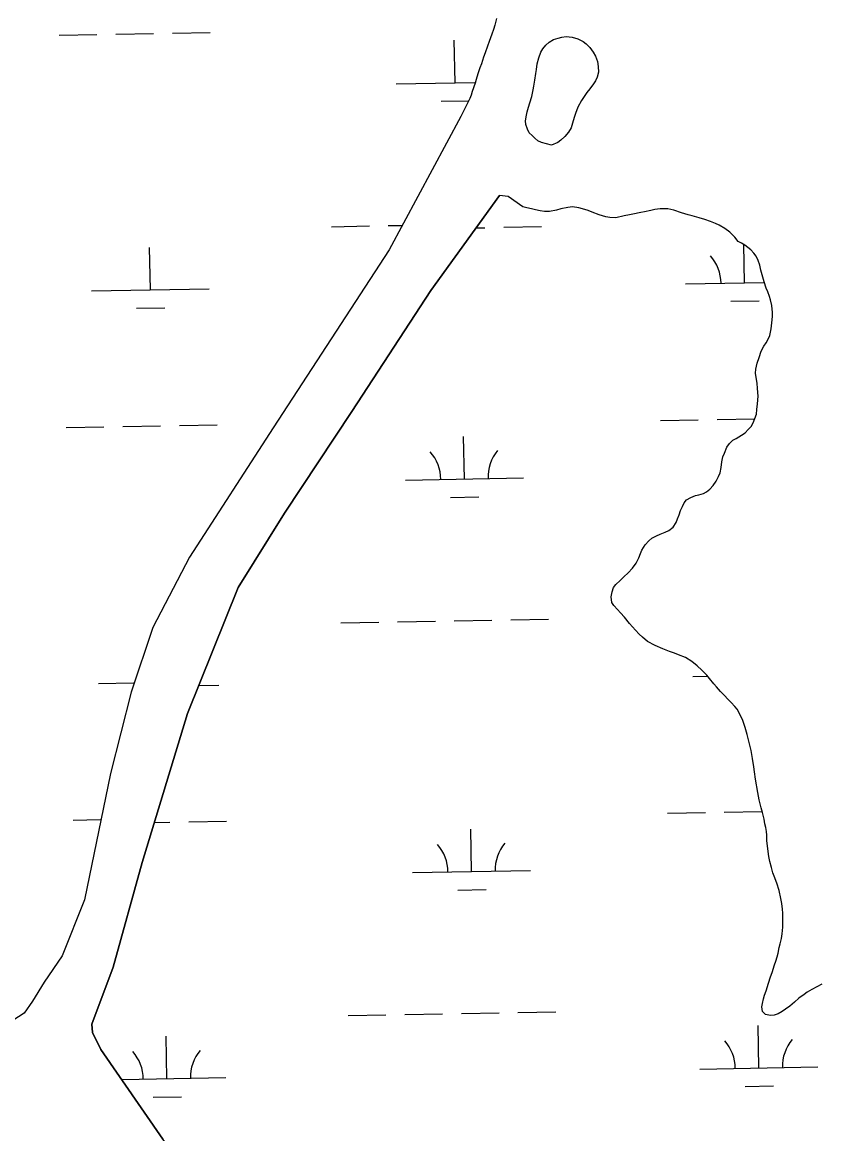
# Model space of a CAD drawing. Extents: x 3925854 to 3964121, y 224593 to 250589.
# Drawn here: x 3933307 to 3933983, y 233066 to 234008 of the extents above; entities that cross this region are included whole.
import ezdxf

# ---------------------------------------------------------------- set-up
doc = ezdxf.new("R2010")
doc.units = 0
doc.layers.add('V-TOPO-SHOR', color=7, linetype='Continuous')
doc.layers.add('V-WETL-SWMP', color=7, linetype='Continuous')

msp = doc.modelspace()

# ---------------------------------------------------------------- linework, layer by layer
at = {"layer": 'V-TOPO-SHOR'}
for points in [[(3933678.565, 233928.01), (3933617.85, 233815.114), (3933519.536, 233664.087), (3933448.665, 233554.678), (3933417.693, 233494.912), (3933399.208, 233440.38), (3933381.8, 233371.462), (3933359.673, 233264.409), (3933340.651, 233216.84), (3933325.553, 233194.392), (3933315.5, 233178.498), (3933308.637, 233168.211), (3933298.946, 233162.073)], [(3933795.803, 232409.435), (3933737.629, 232538.512), (3933708.871, 232598.508), (3933667.377, 232659.393), (3933587.351, 232809.057), (3933554.612, 232876.534), (3933550.248, 232894.604), (3933528.017, 232933.856), (3933518.211, 232938.863), (3933425.924, 233061.465), (3933373.589, 233137.566), (3933366.476, 233151.89), (3933365.94, 233158.851), (3933384.022, 233207.342), (3933408.661, 233295.84), (3933446.848, 233422.099), (3933489.879, 233528.9), (3933529.178, 233592.005), (3933586.354, 233678.05), (3933653.117, 233780.45), (3933711.317, 233861.018)]]:
    msp.add_lwpolyline(points, dxfattribs=at)
at = {"layer": 'V-WETL-SWMP'}
for p, q in [((3933338.183, 233996.948), (3933370.175, 233997.529)), ((3933386.172, 233997.82), (3933418.164, 233998.402)), ((3933434.161, 233998.693), (3933466.153, 233999.275)), ((3933673.783, 233956.623), (3933673.137, 233992.609)), ((3933623.794, 233955.714), (3933690.535, 233956.927)), ((3933662.062, 233940.979), (3933684.805, 233941.393)), ((3933711.316, 233861.019), (3933653.117, 233780.45)), ((3933718.855, 233860.298), (3933711.316, 233861.019)), ((3933731.239, 233851.568), (3933718.855, 233860.298)), ((3933734.662, 233850.672), (3933731.239, 233851.568)), ((3933738.551, 233849.781), (3933734.662, 233850.672)), ((3933741.973, 233849.04), (3933738.551, 233849.781)), ((3933745.862, 233848.149), (3933741.973, 233849.04)), ((3933749.594, 233847.411), (3933745.862, 233848.149)), ((3933753.783, 233847.609), (3933749.594, 233847.411)), ((3933759.668, 233848.755), (3933753.783, 233847.609)), ((3933763.537, 233849.881), (3933759.668, 233848.755)), ((3933769.422, 233851.028), (3933763.537, 233849.881)), ((3933773.454, 233851.38), (3933769.422, 233851.028)), ((3933778.583, 233850.656), (3933773.454, 233851.38)), ((3933781.694, 233849.912), (3933778.583, 233850.656)), ((3933786.521, 233848.409), (3933781.694, 233849.912)), ((3933790.106, 233846.894), (3933786.521, 233848.409)), ((3933796.025, 233844.782), (3933790.106, 233846.894)), ((3933801.63, 233842.977), (3933796.025, 233844.782)), ((3933821.634, 233844.579), (3933816.986, 233843.755)), ((3933824.576, 233845.229), (3933821.634, 233844.579)), ((3933831.236, 233846.539), (3933824.576, 233845.229)), ((3933834.488, 233847.193), (3933831.236, 233846.539)), ((3933839.597, 233848.487), (3933834.488, 233847.193)), ((3933843.004, 233849.143), (3933839.597, 233848.487)), ((3933847.653, 233849.811), (3933843.004, 233849.143)), ((3933850.758, 233849.688), (3933847.653, 233849.811)), ((3933854.015, 233849.876), (3933850.758, 233849.688)), ((3933859.306, 233848.534), (3933854.015, 233849.876)), ((3933865.846, 233846.428), (3933859.306, 233848.534)), ((3933871.296, 233844.621), (3933865.846, 233846.428)), ((3933874.719, 233843.725), (3933871.296, 233844.621)), ((3933569.117, 233834.655), (3933601.11, 233835.237)), ((3933617.106, 233835.527), (3933628.349, 233835.732)), ((3933714.999, 233834.11), (3933746.994, 233834.692)), ((3933805.05, 233842.391), (3933801.63, 233842.977)), ((3933810.018, 233842.287), (3933805.05, 233842.391)), ((3933816.986, 233843.755), (3933810.018, 233842.287)), ((3933880.789, 233842.08), (3933874.719, 233843.725)), ((3933885.458, 233840.731), (3933880.789, 233842.08)), ((3933890.286, 233839.073), (3933885.458, 233840.731)), ((3933894.649, 233837.411), (3933890.286, 233839.073)), ((3933897.613, 233835.889), (3933894.649, 233837.411)), ((3933902.454, 233832.99), (3933897.613, 233835.889)), ((3933691.57, 233833.684), (3933699.002, 233833.819)), ((3933906.831, 233829.931), (3933902.454, 233832.99)), ((3933910.908, 233825.782), (3933906.831, 233829.931)), ((3933913.74, 233822.087), (3933910.908, 233825.782)), ((3933415.471, 233781.122), (3933414.825, 233817.108)), ((3933916.547, 233820.719), (3933913.74, 233822.087)), ((3933919.515, 233818.887), (3933916.547, 233820.719)), ((3933919.204, 233787.073), (3933918.615, 233819.442)), ((3933922.016, 233817.05), (3933919.515, 233818.887)), ((3933924.522, 233814.903), (3933922.016, 233817.05)), ((3933927.031, 233812.29), (3933924.522, 233814.903)), ((3933929.076, 233809.673), (3933927.031, 233812.29)), ((3933930.821, 233805.966), (3933929.076, 233809.673)), ((3933932.104, 233801.944), (3933930.821, 233805.966)), ((3933933.077, 233797.764), (3933932.104, 233801.944)), ((3933935.662, 233787.858), (3933933.077, 233797.764)), ((3933937.423, 233782.599), (3933935.662, 233787.858)), ((3933365.482, 233780.213), (3933465.459, 233782.031)), ((3933653.117, 233780.45), (3933586.354, 233678.051)), ((3933869.212, 233786.164), (3933935.824, 233787.375)), ((3933938.851, 233779.51), (3933937.423, 233782.599)), ((3933940.289, 233775.489), (3933938.851, 233779.51)), ((3933907.487, 233771.426), (3933931.483, 233771.862)), ((3933941.095, 233772.549), (3933940.289, 233775.489)), ((3933942.231, 233767.749), (3933941.095, 233772.549)), ((3933403.75, 233765.479), (3933427.745, 233765.915)), ((3933942.757, 233761.857), (3933942.231, 233767.749)), ((3933942.792, 233758.444), (3933942.757, 233761.857)), ((3933941.81, 233748.191), (3933942.378, 233753.318)), ((3933942.378, 233753.318), (3933942.792, 233758.444)), ((3933939.261, 233739.474), (3933940.626, 233742.591)), ((3933940.626, 233742.591), (3933941.81, 233748.191)), ((3933933.314, 233729.17), (3933935.597, 233733.539)), ((3933935.597, 233733.539), (3933937.586, 233736.353)), ((3933937.586, 233736.353), (3933939.261, 233739.474)), ((3933930.003, 233719.048), (3933931.661, 233723.876)), ((3933931.661, 233723.876), (3933933.314, 233729.17)), ((3933928.537, 233710.653), (3933928.814, 233713.915)), ((3933928.814, 233713.915), (3933930.003, 233719.048)), ((3933928.886, 233706.932), (3933928.537, 233710.653)), ((3933929.866, 233702.131), (3933928.886, 233706.932)), ((3933930.222, 233697.634), (3933929.866, 233702.131)), ((3933930.599, 233691.119), (3933930.222, 233697.634)), ((3933929.631, 233679.625), (3933930.047, 233684.44)), ((3933930.047, 233684.44), (3933930.599, 233691.119)), ((3933586.354, 233678.051), (3933529.177, 233592.005)), ((3933928, 233672.159), (3933929.205, 233675.741)), ((3933929.205, 233675.741), (3933929.631, 233679.625)), ((3933392.139, 233665.272), (3933424.132, 233665.854)), ((3933440.128, 233666.144), (3933472.121, 233666.726)), ((3933847.907, 233670.325), (3933879.901, 233670.907)), ((3933895.899, 233671.198), (3933927.846, 233671.779)), ((3933922.353, 233662.789), (3933924.656, 233665.296)), ((3933924.656, 233665.296), (3933926.486, 233668.419)), ((3933926.486, 233668.419), (3933928, 233672.159)), ((3933344.15, 233664.399), (3933376.143, 233664.981)), ((3933681.714, 233620.865), (3933681.06, 233656.86)), ((3933912.188, 233655.236), (3933916.506, 233657.918)), ((3933916.506, 233657.918), (3933919.587, 233660.123)), ((3933919.587, 233660.123), (3933922.353, 233662.789)), ((3933902.073, 233642.717), (3933904.195, 233647.705)), ((3933904.195, 233647.705), (3933906.334, 233650.986)), ((3933906.334, 233650.986), (3933909.1, 233653.652)), ((3933909.1, 233653.652), (3933912.188, 233655.236)), ((3933899.82, 233635.4), (3933900.863, 233639.601)), ((3933900.863, 233639.601), (3933902.073, 233642.717)), ((3933898.364, 233626.073), (3933899.247, 233630.738)), ((3933899.247, 233630.738), (3933899.82, 233635.4)), ((3933631.723, 233619.956), (3933731.706, 233621.774)), ((3933892.576, 233615.305), (3933895.023, 233618.9)), ((3933895.023, 233618.9), (3933897.152, 233623.112)), ((3933897.152, 233623.112), (3933898.364, 233626.073)), ((3933880.395, 233607.576), (3933884.263, 233608.702)), ((3933884.263, 233608.702), (3933887.042, 233610.127)), ((3933887.042, 233610.127), (3933889.815, 233612.173)), ((3933889.815, 233612.173), (3933892.576, 233615.305)), ((3933669.997, 233605.219), (3933693.993, 233605.655)), ((3933866.529, 233597.657), (3933867.895, 233600.62)), ((3933867.895, 233600.62), (3933869.886, 233603.278)), ((3933869.886, 233603.278), (3933873.746, 233605.18)), ((3933873.746, 233605.18), (3933877.455, 233606.77)), ((3933877.455, 233606.77), (3933880.395, 233607.576)), ((3933529.177, 233592.005), (3933489.879, 233528.901)), ((3933862.446, 233587.217), (3933863.652, 233590.644)), ((3933863.652, 233590.644), (3933865.012, 233594.227)), ((3933865.012, 233594.227), (3933866.529, 233597.657)), ((3933858.638, 233580.194), (3933861.237, 233583.946)), ((3933861.237, 233583.946), (3933862.446, 233587.217)), ((3933837.961, 233568.498), (3933840.575, 233570.853)), ((3933840.575, 233570.853), (3933844.436, 233572.755)), ((3933844.436, 233572.755), (3933847.525, 233574.183)), ((3933847.525, 233574.183), (3933852.009, 233575.781)), ((3933852.009, 233575.781), (3933855.097, 233577.365)), ((3933855.097, 233577.365), (3933858.638, 233580.194)), ((3933832.144, 233560.679), (3933834.892, 233565.053)), ((3933834.892, 233565.053), (3933837.961, 233568.498)), ((3933827.291, 233549.61), (3933829.419, 233553.978)), ((3933829.419, 233553.978), (3933830.932, 233557.718)), ((3933830.932, 233557.718), (3933832.144, 233560.679)), ((3933820.392, 233541.315), (3933824.23, 233545.389)), ((3933824.23, 233545.389), (3933827.291, 233549.61)), ((3933809.938, 233531.585), (3933813.629, 233534.882)), ((3933813.629, 233534.882), (3933816.858, 233537.864)), ((3933816.858, 233537.864), (3933820.392, 233541.315)), ((3933489.879, 233528.901), (3933446.849, 233422.1)), ((3933806.167, 233520.994), (3933807.055, 233525.193)), ((3933807.055, 233525.193), (3933807.948, 233528.927)), ((3933807.948, 233528.927), (3933809.938, 233531.585)), ((3933806.526, 233516.186), (3933806.167, 233520.994)), ((3933808.26, 233513.566), (3933806.526, 233516.186)), ((3933811.554, 233510.185), (3933808.26, 233513.566)), ((3933813.909, 233507.571), (3933811.554, 233510.185)), ((3933817.516, 233503.883), (3933813.909, 233507.571)), ((3933577.071, 233498.872), (3933609.066, 233499.454)), ((3933625.063, 233499.745), (3933657.058, 233500.326)), ((3933673.055, 233500.617), (3933705.05, 233501.199)), ((3933721.047, 233501.49), (3933753.042, 233502.072)), ((3933821.761, 233498.495), (3933817.516, 233503.883)), ((3933826.632, 233492.647), (3933821.761, 233498.495)), ((3933829.926, 233489.267), (3933826.632, 233492.647)), ((3933832.589, 233486.811), (3933829.926, 233489.267)), ((3933836.817, 233483.129), (3933832.589, 233486.811)), ((3933843.37, 233479.782), (3933836.817, 233483.129)), ((3933849.762, 233476.899), (3933843.37, 233479.782)), ((3933855.683, 233474.631), (3933849.762, 233476.899)), ((3933859.887, 233473.278), (3933855.683, 233474.631)), ((3933863.315, 233471.916), (3933859.887, 233473.278)), ((3933869.236, 233469.649), (3933863.315, 233471.916)), ((3933874.393, 233466.132), (3933869.236, 233469.649)), ((3933879.087, 233462.455), (3933874.393, 233466.132)), ((3933883.004, 233458.771), (3933879.087, 233462.455)), ((3933887.082, 233454.622), (3933883.004, 233458.771)), ((3933875.26, 233453.543), (3933887.813, 233453.772)), ((3933889.595, 233451.699), (3933887.082, 233454.622)), ((3933893.053, 233447.389), (3933889.595, 233451.699)), ((3933371.45, 233447.664), (3933401.278, 233448.207)), ((3933456.449, 233445.928), (3933473.419, 233446.237)), ((3933895.408, 233444.775), (3933893.053, 233447.389)), ((3933898.863, 233440.775), (3933895.408, 233444.775)), ((3933902.157, 233437.395), (3933898.863, 233440.775)), ((3933904.982, 233434.32), (3933902.157, 233437.395)), ((3933907.959, 233431.557), (3933904.982, 233434.32)), ((3933910.942, 233428.173), (3933907.959, 233431.557)), ((3933446.849, 233422.1), (3933408.662, 233295.84)), ((3933912.83, 233425.709), (3933910.942, 233428.173)), ((3933915.2, 233421.543), (3933912.83, 233425.709)), ((3933917.739, 233416.137), (3933915.2, 233421.543)), ((3933919.816, 233410.261), (3933917.739, 233416.137)), ((3933921.428, 233404.38), (3933919.816, 233410.261)), ((3933922.882, 233398.808), (3933921.428, 233404.38)), ((3933923.539, 233395.245), (3933922.882, 233398.808)), ((3933924.827, 233390.758), (3933923.539, 233395.245)), ((3933925.983, 233383.941), (3933924.827, 233390.758)), ((3933926.986, 233376.967), (3933925.983, 233383.941)), ((3933927.496, 233372.627), (3933926.986, 233376.967)), ((3933928.335, 233366.428), (3933927.496, 233372.627)), ((3933930.311, 233355.274), (3933928.335, 233366.428)), ((3933931.463, 233348.923), (3933930.311, 233355.274)), ((3933933.24, 233342.112), (3933931.463, 233348.923)), ((3933853.955, 233337.705), (3933885.95, 233338.287)), ((3933901.947, 233338.578), (3933933.942, 233339.159)), ((3933934.366, 233338.244), (3933933.24, 233342.112)), ((3933935.664, 233332.67), (3933934.366, 233338.244)), ((3933350.118, 233331.851), (3933373.168, 233332.27)), ((3933418.932, 233329.795), (3933432.117, 233330.035)), ((3933448.114, 233330.326), (3933480.109, 233330.907)), ((3933936.481, 233328.644), (3933935.664, 233332.67)), ((3933937.132, 233325.702), (3933936.481, 233328.644)), ((3933687.763, 233288.245), (3933687.108, 233324.239)), ((3933937.633, 233322.292), (3933937.132, 233325.702)), ((3933937.976, 233319.037), (3933937.633, 233322.292)), ((3933938.178, 233314.538), (3933937.976, 233319.037)), ((3933938.87, 233307.562), (3933938.178, 233314.538)), ((3933939.869, 233300.898), (3933938.87, 233307.562)), ((3933940.688, 233296.716), (3933939.869, 233300.898)), ((3933408.662, 233295.84), (3933384.022, 233207.341)), ((3933637.771, 233287.336), (3933737.754, 233289.154)), ((3933941.982, 233291.608), (3933940.688, 233296.716)), ((3933943.113, 233287.274), (3933941.982, 233291.608)), ((3933944.229, 233284.337), (3933943.113, 233287.274)), ((3933946.619, 233278.309), (3933944.229, 233284.337)), ((3933676.045, 233272.599), (3933700.041, 233273.035)), ((3933948.544, 233272.121), (3933946.619, 233278.309)), ((3933950.009, 233265.462), (3933948.544, 233272.121)), ((3933950.829, 233261.125), (3933950.009, 233265.462)), ((3933951.343, 233256.475), (3933950.829, 233261.125)), ((3933951.688, 233253.064), (3933951.343, 233256.475)), ((3933951.759, 233246.081), (3933951.688, 233253.064)), ((3933951.655, 233241.114), (3933951.759, 233246.081)), ((3933950.355, 233231.633), (3933950.938, 233235.364)), ((3933950.938, 233235.364), (3933951.655, 233241.114)), ((3933947.534, 233219.189), (3933948.573, 233223.855)), ((3933948.573, 233223.855), (3933949.315, 233227.122)), ((3933949.315, 233227.122), (3933950.355, 233231.633)), ((3933945.588, 233212.185), (3933946.79, 233216.077)), ((3933946.79, 233216.077), (3933947.534, 233219.189)), ((3933384.022, 233207.341), (3933365.94, 233158.852)), ((3933942.581, 233202.688), (3933944.687, 233209.227)), ((3933944.687, 233209.227), (3933945.588, 233212.185)), ((3933939.415, 233193.654), (3933941.068, 233198.947)), ((3933941.068, 233198.947), (3933942.581, 233202.688)), ((3933935.95, 233183.376), (3933937.463, 233187.271)), ((3933937.463, 233187.271), (3933939.415, 233193.654)), ((3933972.24, 233185.92), (3933969.621, 233184.031)), ((3933976.251, 233188.289), (3933972.24, 233185.92)), ((3933980.418, 233190.504), (3933976.251, 233188.289)), ((3933984.584, 233192.875), (3933980.418, 233190.504)), ((3933933.878, 233173.577), (3933934.469, 233176.532)), ((3933934.469, 233176.532), (3933935.205, 233180.419)), ((3933935.205, 233180.419), (3933935.95, 233183.376)), ((3933961.462, 233177.584), (3933957.462, 233174.129)), ((3933965.308, 233180.882), (3933961.462, 233177.584)), ((3933969.621, 233184.031), (3933965.308, 233180.882)), ((3933583.119, 233166.252), (3933615.114, 233166.834)), ((3933631.111, 233167.125), (3933663.106, 233167.706)), ((3933679.103, 233167.997), (3933711.098, 233168.579)), ((3933727.095, 233168.87), (3933759.09, 233169.452)), ((3933934.383, 233169.702), (3933933.878, 233173.577)), ((3933937.048, 233167.091), (3933934.383, 233169.702)), ((3933941.091, 233166.357), (3933937.048, 233167.091)), ((3933944.346, 233166.7), (3933941.091, 233166.357)), ((3933947.596, 233167.665), (3933944.346, 233166.7)), ((3933951.144, 233169.719), (3933947.596, 233167.665)), ((3933953.918, 233171.609), (3933951.144, 233169.719)), ((3933957.462, 233174.129), (3933953.918, 233171.609)), ((3933365.94, 233158.852), (3933366.476, 233151.891)), ((3933931.3, 233121.832), (3933930.646, 233157.827)), ((3933366.476, 233151.891), (3933373.589, 233137.566)), ((3933429.475, 233112.708), (3933428.821, 233148.702)), ((3933373.589, 233137.566), (3933425.923, 233061.465)), ((3933881.308, 233120.923), (3933981.292, 233122.741)), ((3933391.163, 233112.011), (3933479.467, 233113.617)), ((3933919.583, 233106.186), (3933943.579, 233106.622)), ((3933417.758, 233097.061), (3933441.754, 233097.497))]:
    msp.add_line(p, q, dxfattribs=at)
msp.add_lwpolyline([(3933708.964, 234011.191), (3933707.471, 234005.434), (3933706.423, 234001.699), (3933704.913, 233997.648), (3933702.802, 233991.574), (3933701.29, 233987.678), (3933699.176, 233981.915), (3933697.973, 233978.178), (3933696.166, 233972.727), (3933694.805, 233969.299), (3933693.15, 233964.161), (3933691.801, 233959.491), (3933690.748, 233956.221), (3933688.338, 233949.058), (3933687.438, 233946.1), (3933686.226, 233943.138), (3933678.565, 233928.01), (3933617.849, 233815.114), (3933519.536, 233664.087), (3933448.664, 233554.679), (3933417.693, 233494.911), (3933399.208, 233440.38), (3933381.799, 233371.462), (3933359.672, 233264.41), (3933340.652, 233216.841), (3933325.554, 233194.392), (3933315.499, 233178.498), (3933308.637, 233168.21), (3933298.946, 233162.072)], dxfattribs=at)
msp.add_lwpolyline([(3933755.602, 233903.652), (3933746.937, 233905.878), (3933743.989, 233907.391), (3933741.344, 233909.524), (3933739.006, 233911.815), (3933736.666, 233914.26), (3933735.246, 233917.332), (3933733.663, 233921.174), (3933733.476, 233924.413), (3933734.2, 233929.05), (3933734.942, 233931.989), (3933736.137, 233935.859), (3933737.023, 233939.726), (3933738.821, 233944.992), (3933739.844, 233950.558), (3933740.43, 233953.65), (3933741.458, 233958.753), (3933742.172, 233964.316), (3933742.755, 233967.717), (3933743.477, 233972.508), (3933744.66, 233977.612), (3933746.615, 233982.571), (3933748.131, 233985.209), (3933750.721, 233988.477), (3933753.626, 233991.13), (3933757.155, 233993.172), (3933761.154, 233994.447), (3933764.233, 233995.096), (3933768.083, 233995.907), (3933773.029, 233995.186), (3933777.982, 233993.694), (3933782.479, 233991.579), (3933784.968, 233989.599), (3933787.933, 233986.388), (3933790.904, 233982.561), (3933792.792, 233979.031), (3933794.38, 233974.726), (3933795.197, 233970.259), (3933795.244, 233965.63), (3933794.208, 233961.299), (3933792.851, 233958.199), (3933791.026, 233955.557), (3933787.983, 233951.359), (3933785.544, 233948.402), (3933783.719, 233945.76), (3933780.985, 233941.565), (3933777.955, 233935.979), (3933775.85, 233930.556), (3933774.805, 233927.15), (3933773.311, 233922.351), (3933772.116, 233918.481), (3933769.994, 233914.756), (3933766.791, 233911.019), (3933763.428, 233907.899), (3933760.824, 233906.02)], close=True, dxfattribs=at)
for centre, start, end in [((3933863.962, 233786.543), 0.269879, 41.813537), ((3933626.472, 233620.336), 0.269879, 41.813537), ((3933736.94, 233622.345), 140.269876, 181.813534), ((3933632.52, 233287.716), 0.269879, 41.813537), ((3933742.988, 233289.724), 140.269876, 181.813534), ((3933876.058, 233121.303), 0.269879, 41.813537), ((3933986.525, 233123.312), 140.269876, 181.813534), ((3933374.233, 233112.178), 0.269879, 41.813537), ((3933484.7, 233114.187), 140.269876, 181.813534)]:
    msp.add_arc(centre, 35.246, start, end, dxfattribs=at)

doc.saveas('drawing.dxf')
